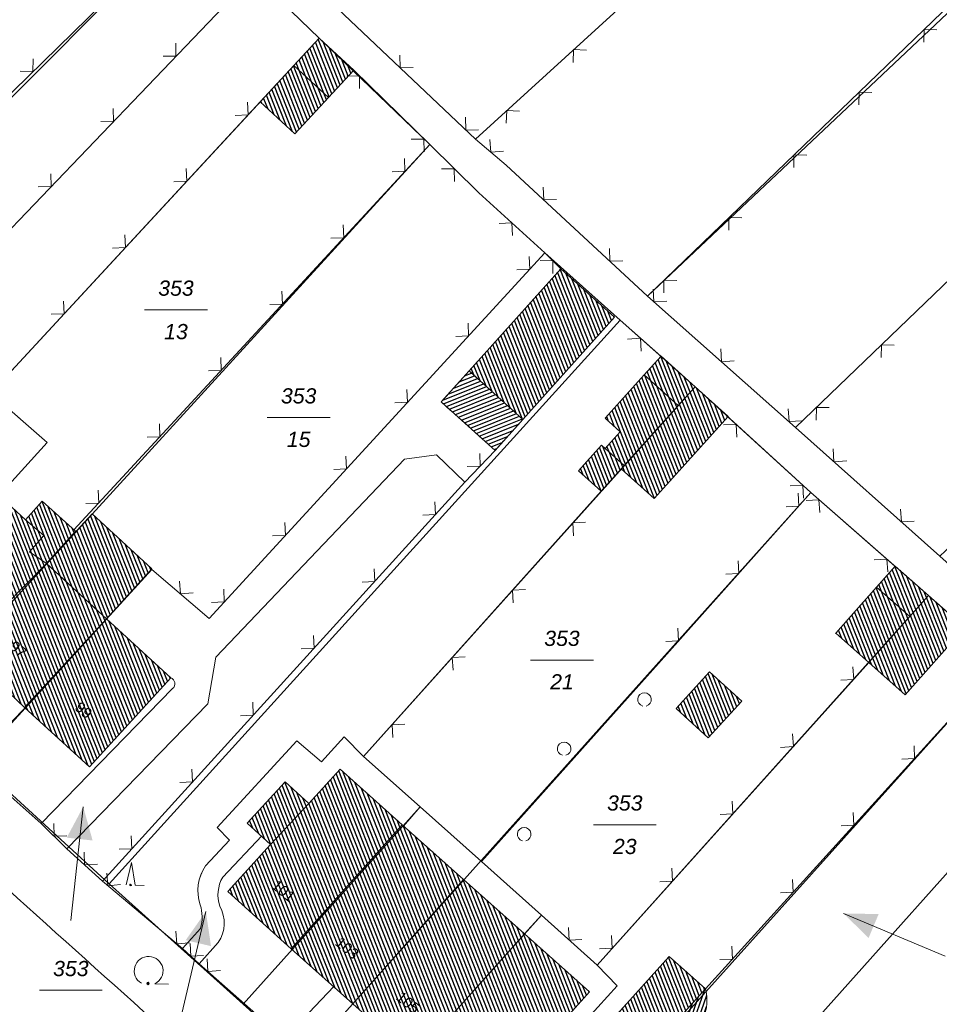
# Model space of a CAD drawing. Header units: metres. Extents: x 345144 to 348639, y 5629211 to 5635235.
# Tile 836 of 1056: x 347583 to 347634, y 5630612 to 5630667. Entities that reach past the tile are written whole.
import ezdxf
from ezdxf.enums import TextEntityAlignment as Align

# ---------------------------------------------------------------- set-up
doc = ezdxf.new("R2010")
doc.units = ezdxf.units.M
doc.header["$MEASUREMENT"] = 0
doc.linetypes.add('4_4', pattern=[1.4, 0.7, -0.7])
for name, color, linetype in [('011 Gebäude', 7, 'Continuous'), ('028 Geländeform', 7, 'Continuous'), ('081-083 Topographie', 7, 'Continuous'), ('AX Flurstück', 7, 'Continuous'), ('AX Gebäude', 7, 'Continuous'), ('Definitionslinie', 7, 'Continuous'), ('MG Präsentationsobjekt - Linie', 7, 'Continuous'), ('Präsentationsobjekt -Text (punktförmig)', 7, 'Continuous')]:
    doc.layers.add(name, color=color, linetype=linetype)
doc.styles.add('ARIAL', font='arial.ttf', dxfattribs={"height": 1})
doc.styles.add('ARIALIT', font='ariali.ttf', dxfattribs={"height": 1})
pattern_1 = [(111.5294117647, (0, 0), (-0.186045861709, -0.07339575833), [])]

# ---------------------------------------------------------------- blocks, each defined once
blk = doc.blocks.new('alk_7200_nrwx2')
at = {"true_color": 0x2e2e2e}
h = blk.add_hatch(color=250, dxfattribs=at)
edge = h.paths.add_edge_path(flags=0)
edge.add_arc((-0.020544, -0.388118), 0.055525, 180, 360, ccw=False)
edge.add_arc((-0.020544, -0.388118), 0.055525, 0, 180, ccw=False)
at = {"color": 250, "lineweight": 5, "true_color": 0x2e2e2e, "flags": 128}
blk.add_lwpolyline([(-0.298168, -0.388118), (-0.020544, 1), (0.257079, -0.388118), (0.812326, -0.388118)], dxfattribs=at)
blk.add_lwpolyline([(-0.298168, -0.388118), (-0.020544, 1), (0.257079, -0.388118), (0.812326, -0.388118)], dxfattribs=at)
at = {"color": 250, "lineweight": 5, "true_color": 0x2e2e2e}
for start, end in [(0, 180), (180, 0)]:
    blk.add_arc((-0.020544, -0.388118), 0.055525, start, end, dxfattribs=at)
blk = doc.blocks.new('alk_7100_nrwx2')
at = {"true_color": 0x2e2e2e}
h = blk.add_hatch(color=250, dxfattribs=at)
edge = h.paths.add_edge_path(flags=0)
edge.add_arc((0.024073, -0.597267), 0.057254, 180, 360, ccw=False)
edge.add_arc((0.024073, -0.597267), 0.057255, 0, 180, ccw=False)
at = {"color": 250, "lineweight": 5, "true_color": 0x2e2e2e, "flags": 128}
blk.add_lwpolyline([(0.349382, -0.597267), (1, -0.597267)], dxfattribs=at)
at = {"color": 250, "lineweight": 5, "true_color": 0x2e2e2e}
for centre, radius, start, end in [((0.024073, 0.012362), 0.690995, -61.9148169, -118.0851831), ((0.024073, -0.597267), 0.057255, 0, 180), ((0.024073, -0.597267), 0.057254, 180, 0)]:
    blk.add_arc(centre, radius, start, end, dxfattribs=at)

msp = doc.modelspace()

# ---------------------------------------------------------------- hatches: boundary and pattern name
at = {"layer": '011 Gebäude', "true_color": 0x8f8f8f}
h = msp.add_hatch(dxfattribs=at)
h.set_pattern_fill('_USER', color=252, scale=0.2, angle=201.8823529, style=0, pattern_type=0)
h.set_pattern_definition([(201.882352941, (0, 0), (0.074540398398, -0.185590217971), [])])
h.paths.add_polyline_path([(347608.927, 5630642.973), (347605.941, 5630645.652), (347605.941, 5630645.652), (347607.481, 5630647.368), (347607.481, 5630647.368), (347610.466, 5630644.688), (347610.466, 5630644.688)], flags=0)
at = {"layer": '028 Geländeform', "true_color": 0xb27500}
h = msp.add_hatch(dxfattribs=at)
h.set_pattern_fill('_USER', color=44, scale=0.2, angle=250.9552152, style=0, pattern_type=0)
h.set_pattern_definition([(250.9552151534, (0, 0), (0.1890527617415, -0.065261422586), [])])
edge = h.paths.add_edge_path(flags=0)
edge.add_arc((347618.413, 5630612.517), 2.247458, -37.5126118, 16.4916871, ccw=False)
edge.add_line((347620.195, 5630611.149), (347619.8075, 5630610.721125))
edge.add_line((347619.8075, 5630610.721125), (347619.419953, 5630610.293281))
edge.add_line((347619.419953, 5630610.293281), (347619.032406, 5630609.865438))
edge.add_line((347619.032406, 5630609.865438), (347618.644813, 5630609.437625))
edge.add_line((347618.644813, 5630609.437625), (347618.257219, 5630609.009813))
edge.add_line((347618.257219, 5630609.009813), (347617.869578, 5630608.582031))
edge.add_line((347617.869578, 5630608.582031), (347617.481938, 5630608.15425))
edge.add_line((347617.481938, 5630608.15425), (347617.09425, 5630607.7265))
edge.add_line((347617.09425, 5630607.7265), (347616.706563, 5630607.29875))
edge.add_line((347616.706563, 5630607.29875), (347616.318828, 5630606.871031))
edge.add_line((347616.318828, 5630606.871031), (347615.931094, 5630606.443313))
edge.add_line((347615.931094, 5630606.443313), (347615.543313, 5630606.015625))
edge.add_line((347615.543313, 5630606.015625), (347615.155531, 5630605.587938))
edge.add_line((347615.155531, 5630605.587938), (347614.767703, 5630605.160281))
edge.add_line((347614.767703, 5630605.160281), (347614.379875, 5630604.732625))
edge.add_line((347614.379875, 5630604.732625), (347613.992, 5630604.305))
edge.add_line((347613.992, 5630604.305), (347613.992, 5630604.305))
edge.add_line((347613.992, 5630604.305), (347613.787375, 5630604.09925))
edge.add_line((347613.787375, 5630604.09925), (347613.582703, 5630603.893578))
edge.add_line((347613.582703, 5630603.893578), (347613.378031, 5630603.687906))
edge.add_line((347613.378031, 5630603.687906), (347613.173313, 5630603.482313))
edge.add_line((347613.173313, 5630603.482313), (347612.968594, 5630603.276719))
edge.add_line((347612.968594, 5630603.276719), (347612.763828, 5630603.071203))
edge.add_line((347612.763828, 5630603.071203), (347612.559063, 5630602.865688))
edge.add_line((347612.559063, 5630602.865688), (347612.35425, 5630602.66025))
edge.add_line((347612.35425, 5630602.66025), (347612.149438, 5630602.454813))
edge.add_line((347612.149438, 5630602.454813), (347611.944578, 5630602.249453))
edge.add_line((347611.944578, 5630602.249453), (347611.739719, 5630602.044094))
edge.add_line((347611.739719, 5630602.044094), (347611.534813, 5630601.838813))
edge.add_line((347611.534813, 5630601.838813), (347611.329906, 5630601.633531))
edge.add_line((347611.329906, 5630601.633531), (347611.124953, 5630601.428328))
edge.add_line((347611.124953, 5630601.428328), (347610.92, 5630601.223125))
edge.add_line((347610.92, 5630601.223125), (347610.715, 5630601.018))
edge.add_line((347610.715, 5630601.018), (347610.715, 5630601.018))
edge.add_line((347610.715, 5630601.018), (347613.939, 5630598.094))
edge.add_line((347613.939, 5630598.094), (347613.939, 5630598.094))
edge.add_line((347613.939, 5630598.094), (347614.181, 5630597.862))
edge.add_line((347614.181, 5630597.862), (347614.181, 5630597.862))
edge.add_line((347614.181, 5630597.862), (347613.357, 5630597.176))
edge.add_line((347613.357, 5630597.176), (347613.357, 5630597.176))
edge.add_line((347613.357, 5630597.176), (347609.08, 5630600.995))
edge.add_line((347609.08, 5630600.995), (347609.08, 5630600.995))
edge.add_line((347609.08, 5630600.995), (347614.486, 5630606.408))
edge.add_line((347614.486, 5630606.408), (347614.486, 5630606.408))
edge.add_line((347614.486, 5630606.408), (347620.568, 5630613.155))
at = {"layer": 'AX Gebäude', "true_color": 0x4f4f4f}
h = msp.add_hatch(dxfattribs=at)
h.set_pattern_fill('_USER', color=251, scale=0.2, angle=111.5294118, style=0, pattern_type=0)
h.set_pattern_definition(pattern_1)
h.paths.add_polyline_path([(347597.783, 5630664.289), (347599.177, 5630665.794), (347601.096, 5630664.017), (347599.702, 5630662.512)], flags=0)
h = msp.add_hatch(dxfattribs=at)
h.set_pattern_fill('_USER', color=251, scale=0.2, angle=111.5294118, style=0, pattern_type=0)
h.set_pattern_definition(pattern_1)
h.paths.add_polyline_path([(347597.783, 5630664.289), (347599.702, 5630662.512), (347597.83, 5630660.491), (347595.912, 5630662.267)], flags=0)
h = msp.add_hatch(dxfattribs=at)
h.set_pattern_fill('_USER', color=251, scale=0.2, angle=111.5294118, style=0, pattern_type=0)
h.set_pattern_definition(pattern_1)
h.paths.add_polyline_path([(347607.48, 5630647.368), (347612.557, 5630653.026), (347615.543, 5630650.346), (347610.466, 5630644.688)], flags=0)
h = msp.add_hatch(dxfattribs=at)
h.set_pattern_fill('_USER', color=251, scale=0.2, angle=111.5294118, style=0, pattern_type=0)
h.set_pattern_definition(pattern_1)
h.paths.add_polyline_path([(347617.184, 5630647.152), (347618.115, 5630648.188), (347619.998, 5630646.496), (347619.066, 5630645.46)], flags=0)
h = msp.add_hatch(dxfattribs=at)
h.set_pattern_fill('_USER', color=251, scale=0.2, angle=111.5294118, style=0, pattern_type=0)
h.set_pattern_definition(pattern_1)
h.paths.add_polyline_path([(347617.184, 5630647.152), (347619.066, 5630645.46), (347616.074, 5630642.131), (347615.019, 5630643.079), (347615.849, 5630644.002), (347615.022, 5630644.746)], flags=0)
h = msp.add_hatch(dxfattribs=at)
h.set_pattern_fill('_USER', color=251, scale=0.2, angle=111.5294118, style=0, pattern_type=0)
h.set_pattern_definition(pattern_1)
h.paths.add_polyline_path([(347619.066, 5630645.46), (347619.998, 5630646.496), (347621.83, 5630644.848), (347617.738, 5630640.3), (347615.908, 5630641.946), (347616.074, 5630642.131)], flags=0)
h = msp.add_hatch(dxfattribs=at)
h.set_pattern_fill('_USER', color=251, scale=0.2, angle=111.5294118, style=0, pattern_type=0)
h.set_pattern_definition(pattern_1)
h.paths.add_polyline_path([(347615.019, 5630643.079), (347616.074, 5630642.131), (347615.908, 5630641.946), (347614.8, 5630640.713), (347613.541, 5630641.844), (347614.815, 5630643.263)], flags=0)
h = msp.add_hatch(dxfattribs=at)
h.set_pattern_fill('_USER', color=251, scale=0.2, angle=111.5294118, style=0, pattern_type=0)
h.set_pattern_definition(pattern_1)
h.paths.add_polyline_path([(347584.084, 5630636.707), (347579.423, 5630632.003), (347576.116, 5630634.999), (347575.967, 5630635.135), (347581.149, 5630640.749), (347582.924, 5630639.134), (347583.93, 5630638.264), (347583.148, 5630637.36)], flags=0)
h = msp.add_hatch(dxfattribs=at)
h.set_pattern_fill('_USER', color=251, scale=0.2, angle=111.5294118, style=0, pattern_type=0)
h.set_pattern_definition(pattern_1)
h.paths.add_polyline_path([(347582.924, 5630639.134), (347583.834, 5630640.154), (347585.685, 5630638.503), (347584.084, 5630636.707), (347583.148, 5630637.36), (347583.93, 5630638.264)], flags=0)
h = msp.add_hatch(dxfattribs=at)
h.set_pattern_fill('_USER', color=251, scale=0.2, angle=111.5294118, style=0, pattern_type=0)
h.set_pattern_definition(pattern_1)
h.paths.add_polyline_path([(347586.609, 5630639.45), (347589.919, 5630636.422), (347587.405, 5630633.649), (347584.084, 5630636.707)], flags=0)
h = msp.add_hatch(dxfattribs=at)
h.set_pattern_fill('_USER', color=251, scale=0.2, angle=111.5294118, style=0, pattern_type=0)
h.set_pattern_definition(pattern_1)
h.paths.add_polyline_path([(347579.423, 5630632.003), (347584.084, 5630636.707), (347587.405, 5630633.649), (347582.863, 5630628.731)], flags=0)
h = msp.add_hatch(dxfattribs=at)
h.set_pattern_fill('_USER', color=251, scale=0.2, angle=111.5294118, style=0, pattern_type=0)
h.set_pattern_definition(pattern_1)
h.paths.add_polyline_path([(347630.048, 5630635.401), (347631.082, 5630636.569), (347632.917, 5630634.944), (347631.882, 5630633.776)], flags=0)
h = msp.add_hatch(dxfattribs=at)
h.set_pattern_fill('_USER', color=251, scale=0.2, angle=111.5294118, style=0, pattern_type=0)
h.set_pattern_definition(pattern_1)
h.paths.add_polyline_path([(347629.62, 5630631.223), (347627.786, 5630632.849), (347630.048, 5630635.401), (347631.882, 5630633.776)], flags=0)
h = msp.add_hatch(dxfattribs=at)
h.set_pattern_fill('_USER', color=251, scale=0.2, angle=111.5294118, style=0, pattern_type=0)
h.set_pattern_definition(pattern_1)
h.paths.add_polyline_path([(347631.882, 5630633.776), (347632.917, 5630634.944), (347634.934, 5630633.156), (347631.638, 5630629.436), (347629.62, 5630631.223)], flags=0)
h = msp.add_hatch(dxfattribs=at)
h.set_pattern_fill('_USER', color=251, scale=0.2, angle=111.5294118, style=0, pattern_type=0)
h.set_pattern_definition(pattern_1)
h.paths.add_polyline_path([(347582.863, 5630628.731), (347587.405, 5630633.649), (347590.964, 5630630.384), (347586.471, 5630625.443)], flags=0)
h = msp.add_hatch(dxfattribs=at)
h.set_pattern_fill('_USER', color=251, scale=0.2, angle=111.5294118, style=0, pattern_type=0)
h.set_pattern_definition(pattern_1)
h.paths.add_polyline_path([(347620.802, 5630630.713), (347622.581, 5630629.085), (347620.724, 5630627.056), (347618.945, 5630628.684)], flags=0)
h = msp.add_hatch(dxfattribs=at)
h.set_pattern_fill('_USER', color=251, scale=0.2, angle=111.5294118, style=0, pattern_type=0)
h.set_pattern_definition(pattern_1)
h.paths.add_polyline_path([(347598.607, 5630623.419), (347600.345, 5630625.326), (347603.773, 5630622.248), (347597.637, 5630615.376), (347594.116, 5630618.548), (347596.491, 5630621.142)], flags=0)
h = msp.add_hatch(dxfattribs=at)
h.set_pattern_fill('_USER', color=251, scale=0.2, angle=111.5294118, style=0, pattern_type=0)
h.set_pattern_definition(pattern_1)
h.paths.add_polyline_path([(347598.607, 5630623.419), (347596.491, 5630621.142), (347595.194, 5630622.339), (347597.308, 5630624.624)], flags=0)
h = msp.add_hatch(dxfattribs=at)
h.set_pattern_fill('_USER', color=251, scale=0.2, angle=111.5294118, style=0, pattern_type=0)
h.set_pattern_definition(pattern_1)
h.paths.add_polyline_path([(347607.181, 5630619.209), (347601.046, 5630612.328), (347597.637, 5630615.376), (347603.773, 5630622.248)], flags=0)
h = msp.add_hatch(dxfattribs=at)
h.set_pattern_fill('_USER', color=251, scale=0.2, angle=111.5294118, style=0, pattern_type=0)
h.set_pattern_definition(pattern_1)
h.paths.add_polyline_path([(347610.56, 5630616.208), (347604.403, 5630609.323), (347601.046, 5630612.328), (347607.181, 5630619.209)], flags=0)
h = msp.add_hatch(dxfattribs=at)
h.set_pattern_fill('_USER', color=251, scale=0.2, angle=111.5294118, style=0, pattern_type=0)
h.set_pattern_definition(pattern_1)
h.paths.add_polyline_path([(347604.403, 5630609.323), (347610.56, 5630616.208), (347614.154, 5630613.001), (347607.981, 5630606.117)], flags=0)
h = msp.add_hatch(dxfattribs=at)
h.set_pattern_fill('_USER', color=251, scale=0.2, angle=111.5294118, style=0, pattern_type=0)
h.set_pattern_definition(pattern_1)
h.paths.add_polyline_path([(347612.486, 5630608.211), (347618.568, 5630614.959), (347620.568, 5630613.156), (347614.486, 5630606.409)], flags=0)
at = {"layer": 'MG Präsentationsobjekt - Linie', "true_color": 0x5e5e5e}
for points in [[(347586.636889, 5630621.372629), (347585.205353, 5630621.528532), (347586.116, 5630623.24)], [(347593.193824, 5630615.522378), (347591.792754, 5630615.854947), (347592.909, 5630617.44)], [(347630.163362, 5630617.29903), (347629.605214, 5630615.9716), (347628.225, 5630617.333)]]:
    msp.add_hatch(color=251, dxfattribs=at).paths.add_polyline_path(points, flags=0)

# ---------------------------------------------------------------- linework, layer by layer
at = {"layer": '011 Gebäude', "color": 251, "linetype": 'Continuous', "lineweight": 13, "true_color": 0x4f4f4f, "flags": 128}
msp.add_lwpolyline([(347608.927, 5630642.973), (347605.941, 5630645.652), (347605.941, 5630645.652), (347607.481, 5630647.368), (347607.481, 5630647.368), (347610.466, 5630644.688), (347610.466, 5630644.688), (347608.927, 5630642.973)], dxfattribs=at)
at = {"layer": '081-083 Topographie', "color": 7, "linetype": 'Continuous', "lineweight": 5, "flags": 128}
for points in [[(347607.832, 5630660.2), (347633.5, 5630683.583), (347633.5, 5630683.583), (347652.669, 5630701.057)], [(347625.565, 5630644.243), (347649.499, 5630667.248), (347649.499, 5630667.248), (347660.842, 5630678.152)], [(347617.362, 5630651.518), (347644.39, 5630677.559), (347644.39, 5630677.559), (347644.608, 5630677.3)], [(347591.737, 5630675.476), (347599.515, 5630668.095), (347599.515, 5630668.095), (347607.832, 5630660.2)], [(347578.075, 5630658.814), (347592.168, 5630672.583)], [(347565.834, 5630638.279), (347566.193, 5630638.654), (347566.193, 5630638.654), (347595.556, 5630669.293)], [(347595.556, 5630669.293), (347599.177, 5630665.793)], [(347601.096, 5630664.016), (347605.302, 5630659.901)], [(347580.987, 5630646.139), (347595.912, 5630662.267)], [(347585.605, 5630638.575), (347605.302, 5630659.901)], [(347605.302, 5630659.901), (347608.022, 5630657.226), (347608.022, 5630657.226), (347611.683, 5630653.913)], [(347607.832, 5630660.2), (347609.536, 5630658.755), (347609.536, 5630658.755), (347617.362, 5630651.518)], [(347589.917, 5630636.38), (347593.085, 5630633.668), (347593.085, 5630633.668), (347611.683, 5630653.913)], [(347611.683, 5630653.913), (347612.557, 5630653.026)], [(347617.362, 5630651.518), (347625.565, 5630644.243)], [(347615.844, 5630650.177), (347618.097, 5630648.18)], [(347621.835, 5630644.814), (347626.404, 5630640.632)], [(347625.565, 5630644.243), (347633.545, 5630637.119)], [(347587.177, 5630619.125), (347607.254, 5630641.208), (347607.254, 5630641.208), (347608.927, 5630642.973)], [(347585.215, 5630620.918), (347593.016, 5630628.937), (347593.016, 5630628.937), (347593.462, 5630631.529), (347593.462, 5630631.529), (347603.908, 5630642.485), (347603.908, 5630642.485), (347605.678, 5630642.734), (347605.678, 5630642.734), (347607.254, 5630641.208)], [(347601.645, 5630626.027), (347614.805, 5630640.708)], [(347618.428, 5630631.687), (347626.404, 5630640.632)], [(347626.404, 5630640.632), (347631.068, 5630636.559)], [(347608.18, 5630620.213), (347618.428, 5630631.687)], [(347611.485, 5630617.241), (347614.574, 5630614.474), (347614.574, 5630614.474), (347629.622, 5630631.223)], [(347620.568, 5630613.155), (347637.021, 5630631.274)], [(347591.069, 5630629.782), (347583.782, 5630622.306)], [(347579.948, 5630625.717), (347582.91, 5630628.716)], [(347604.783, 5630623.237), (347601.645, 5630626.027), (347601.645, 5630626.027), (347600.573, 5630627.108), (347600.573, 5630627.108), (347599.317, 5630625.725), (347599.317, 5630625.725), (347597.953, 5630626.891), (347597.953, 5630626.891), (347593.531, 5630622.097), (347593.531, 5630622.097), (347594.216, 5630621.394), (347594.216, 5630621.394), (347592.882, 5630619.965)], [(347579.948, 5630625.717), (347583.782, 5630622.306), (347583.782, 5630622.306), (347585.215, 5630620.918), (347585.215, 5630620.918), (347587.177, 5630619.125)], [(347603.861, 5630622.168), (347604.783, 5630623.237)], [(347604.783, 5630623.237), (347608.18, 5630620.213), (347608.18, 5630620.213), (347611.485, 5630617.241), (347611.485, 5630617.241), (347610.56, 5630616.202)], [(347593.84, 5630619.339), (347596.006, 5630621.63)], [(347587.177, 5630619.125), (347591.611, 5630615.389), (347591.611, 5630615.389), (347592.541, 5630614.543), (347592.541, 5630614.543), (347597.244, 5630610.393), (347597.244, 5630610.393), (347599.194, 5630608.677), (347599.194, 5630608.677), (347604.073, 5630604.191), (347604.073, 5630604.191), (347606.095, 5630602.469), (347606.095, 5630602.469), (347608.49, 5630600.383)], [(347592.611, 5630616.507), (347591.611, 5630615.389)], [(347592.541, 5630614.543), (347593.595, 5630615.723)], [(347606.095, 5630602.469), (347611.394, 5630608.108), (347611.394, 5630608.108), (347611.833, 5630608.187), (347611.833, 5630608.187), (347614.524, 5630611.107), (347614.524, 5630611.107), (347614.087, 5630611.548), (347614.087, 5630611.548), (347615.678, 5630613.324), (347615.678, 5630613.324), (347614.574, 5630614.474)], [(347597.244, 5630610.393), (347599.985, 5630613.284)]]:
    msp.add_lwpolyline(points, dxfattribs=at)
at = {"layer": '081-083 Topographie', "color": 7, "linetype": 'Continuous', "lineweight": 5}
for centre, radius, start, end in [((348942.902, 5632125.441), 2030.411467, -132.805753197, -131.497319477), ((347590.832, 5630630.05), 0.358208, -48.5127588, 68.3768039), ((348767.6, 5631930.88), 1774.650766, -132.80756746, -131.35321025), ((347594.942, 5630618.598), 2.472304, 146.432057, -161.4478521), ((347595.519, 5630618.362), 1.942916, 149.8051324, -161.3598914), ((347590.429, 5630617.136), 2.270649, -16.0805599, 17.2938131), ((347592.017, 5630616.799), 1.909937, -34.2891302, 29.5587963)]:
    msp.add_arc(centre, radius, start, end, dxfattribs=at)
at = {"layer": 'AX Flurstück', "color": 8, "linetype": 'Continuous', "lineweight": 13, "true_color": 0x808080, "flags": 128}
for points in [[(347599.515, 5630668.095), (347654.831, 5630717.944), (347659.869, 5630712.761), (347662.498, 5630710.015), (347633.497, 5630683.586), (347607.834, 5630660.199), (347599.515, 5630668.095)], [(347607.834, 5630660.199), (347633.497, 5630683.586), (347662.498, 5630710.015), (347670.077, 5630702.097), (347642.087, 5630674.844), (347617.362, 5630651.518), (347609.536, 5630658.755), (347607.834, 5630660.199)], [(347642.087, 5630674.844), (347670.077, 5630702.097), (347677.554, 5630694.216), (347649.499, 5630667.249), (347625.565, 5630644.243), (347617.362, 5630651.518), (347642.087, 5630674.844)], [(347625.565, 5630644.243), (347649.499, 5630667.249), (347677.554, 5630694.216), (347685.2, 5630686.156), (347657.081, 5630659.268), (347633.545, 5630637.12), (347625.565, 5630644.243)], [(347555.854, 5630648.941), (347585.756, 5630678.787), (347592.168, 5630672.583), (347573.919, 5630654.253), (347570.749, 5630657.432), (347559.017, 5630645.741), (347555.854, 5630648.941)], [(347573.919, 5630654.253), (347592.168, 5630672.583), (347595.557, 5630669.293), (347566.194, 5630638.655), (347559.017, 5630645.741), (347570.749, 5630657.432), (347573.919, 5630654.253)], [(347584.129, 5630643.41), (347581.448, 5630640.477), (347581.043, 5630640.853), (347575.89, 5630635.209), (347576.295, 5630634.832), (347573.53, 5630631.802), (347566.194, 5630638.655), (347595.557, 5630669.293), (347599.177, 5630665.794), (347580.987, 5630646.139), (347584.129, 5630643.41)], [(347684.343, 5630588.896), (347679.148, 5630593.52), (347672.246, 5630599.764), (347665.778, 5630605.58), (347660.806, 5630610.055), (347659.319, 5630611.406), (347654.054, 5630616.043), (347647.643, 5630621.777), (347641.125, 5630627.596), (347637.021, 5630631.275), (347632.917, 5630634.944), (347626.404, 5630640.632), (347619.998, 5630646.496), (347615.844, 5630650.177), (347611.683, 5630653.913), (347608.022, 5630657.226), (347605.302, 5630659.901), (347599.177, 5630665.794), (347595.557, 5630669.293)], [(347599.515, 5630668.095), (347607.834, 5630660.199), (347609.536, 5630658.755), (347617.362, 5630651.518), (347625.565, 5630644.243), (347633.545, 5630637.12), (347638.698, 5630632.521), (347641.938, 5630629.709), (347650.779, 5630621.648), (347659.387, 5630614.089), (347661.142, 5630612.549), (347668.72, 5630605.896), (347676.622, 5630598.576), (347684.675, 5630591.479)], [(347538.601, 5630666.883), (347545.544, 5630659.457), (347552.692, 5630652.142), (347555.854, 5630648.941), (347559.017, 5630645.741), (347566.194, 5630638.655), (347573.53, 5630631.802), (347576.849, 5630628.765), (347580.168, 5630625.719), (347587.559, 5630618.964), (347594.973, 5630612.309), (347598.324, 5630609.311), (347601.674, 5630606.293), (347608.881, 5630599.946), (347616.069, 5630593.37), (347619.46, 5630590.38), (347622.811, 5630587.402)], [(347605.302, 5630659.901), (347576.849, 5630628.765), (347573.53, 5630631.802), (347576.295, 5630634.832), (347575.89, 5630635.209), (347581.043, 5630640.853), (347581.448, 5630640.477), (347584.129, 5630643.41), (347580.987, 5630646.139), (347599.177, 5630665.794), (347605.302, 5630659.901)], [(347576.849, 5630628.765), (347605.302, 5630659.901), (347608.022, 5630657.226), (347611.683, 5630653.913), (347593.085, 5630633.669), (347589.917, 5630636.38), (347580.168, 5630625.719), (347576.849, 5630628.765)], [(347593.085, 5630633.669), (347611.683, 5630653.913), (347615.844, 5630650.177), (347587.559, 5630618.964), (347580.168, 5630625.719), (347589.917, 5630636.38), (347593.085, 5630633.669)], [(347604.784, 5630623.238), (347594.973, 5630612.309), (347587.559, 5630618.964), (347615.844, 5630650.177), (347619.998, 5630646.496), (347601.645, 5630626.027), (347604.784, 5630623.238)], [(347626.404, 5630640.632), (347598.324, 5630609.311), (347594.973, 5630612.309), (347604.784, 5630623.238), (347601.645, 5630626.027), (347619.998, 5630646.496), (347626.404, 5630640.632)], [(347632.917, 5630634.944), (347614.574, 5630614.475), (347611.485, 5630617.242), (347601.674, 5630606.293), (347598.324, 5630609.311), (347626.404, 5630640.632), (347632.917, 5630634.944)], [(347637.021, 5630631.275), (347608.881, 5630599.946), (347601.674, 5630606.293), (347611.485, 5630617.242), (347614.574, 5630614.475), (347632.917, 5630634.944), (347637.021, 5630631.275)], [(347608.881, 5630599.946), (347637.021, 5630631.275), (347641.125, 5630627.596), (347623.048, 5630607.356), (347618.346, 5630608.977), (347612.384, 5630602.288), (347608.881, 5630599.946)], [(347647.643, 5630621.777), (347619.46, 5630590.38), (347616.069, 5630593.37), (347625.921, 5630604.357), (347622.81, 5630607.095), (347623.048, 5630607.356), (347641.125, 5630627.596), (347647.643, 5630621.777)]]:
    msp.add_lwpolyline(points, dxfattribs=at)
at = {"layer": 'AX Gebäude', "color": 7, "linetype": 'Continuous', "lineweight": 5, "flags": 128}
for points in [[(347597.783, 5630664.289), (347599.177, 5630665.794), (347601.096, 5630664.017), (347599.702, 5630662.512), (347597.783, 5630664.289)], [(347597.783, 5630664.289), (347599.702, 5630662.512), (347597.83, 5630660.491), (347595.912, 5630662.267), (347597.783, 5630664.289)], [(347607.48, 5630647.368), (347612.557, 5630653.026), (347615.543, 5630650.346), (347610.466, 5630644.688), (347607.48, 5630647.368)], [(347617.184, 5630647.152), (347618.115, 5630648.188), (347619.998, 5630646.496), (347619.066, 5630645.46), (347617.184, 5630647.152)], [(347617.184, 5630647.152), (347619.066, 5630645.46), (347616.074, 5630642.131), (347615.019, 5630643.079), (347615.849, 5630644.002), (347615.022, 5630644.746), (347617.184, 5630647.152)], [(347619.066, 5630645.46), (347619.998, 5630646.496), (347621.83, 5630644.848), (347617.738, 5630640.3), (347615.908, 5630641.946), (347616.074, 5630642.131), (347619.066, 5630645.46)], [(347615.019, 5630643.079), (347616.074, 5630642.131), (347615.908, 5630641.946), (347614.8, 5630640.713), (347613.541, 5630641.844), (347614.815, 5630643.263), (347615.019, 5630643.079)], [(347584.084, 5630636.707), (347579.423, 5630632.003), (347576.116, 5630634.999), (347575.967, 5630635.135), (347581.149, 5630640.749), (347582.924, 5630639.134), (347583.93, 5630638.264), (347583.148, 5630637.36), (347584.084, 5630636.707)], [(347582.924, 5630639.134), (347583.834, 5630640.154), (347585.685, 5630638.503), (347584.084, 5630636.707), (347583.148, 5630637.36), (347583.93, 5630638.264), (347582.924, 5630639.134)], [(347586.609, 5630639.45), (347589.919, 5630636.422), (347587.405, 5630633.649), (347584.084, 5630636.707), (347586.609, 5630639.45)], [(347579.423, 5630632.003), (347584.084, 5630636.707), (347587.405, 5630633.649), (347582.863, 5630628.731), (347579.423, 5630632.003)], [(347630.048, 5630635.401), (347631.082, 5630636.569), (347632.917, 5630634.944), (347631.882, 5630633.776), (347630.048, 5630635.401)], [(347629.62, 5630631.223), (347627.786, 5630632.849), (347630.048, 5630635.401), (347631.882, 5630633.776), (347629.62, 5630631.223)], [(347631.882, 5630633.776), (347632.917, 5630634.944), (347634.934, 5630633.156), (347631.638, 5630629.436), (347629.62, 5630631.223), (347631.882, 5630633.776)], [(347582.863, 5630628.731), (347587.405, 5630633.649), (347590.964, 5630630.384), (347586.471, 5630625.443), (347582.863, 5630628.731)], [(347620.802, 5630630.713), (347622.581, 5630629.085), (347620.724, 5630627.056), (347618.945, 5630628.684), (347620.802, 5630630.713)], [(347598.607, 5630623.419), (347600.345, 5630625.326), (347603.773, 5630622.248), (347597.637, 5630615.376), (347594.116, 5630618.548), (347596.491, 5630621.142), (347598.607, 5630623.419)], [(347598.607, 5630623.419), (347596.491, 5630621.142), (347595.194, 5630622.339), (347597.308, 5630624.624), (347598.607, 5630623.419)], [(347607.181, 5630619.209), (347601.046, 5630612.328), (347597.637, 5630615.376), (347603.773, 5630622.248), (347607.181, 5630619.209)], [(347610.56, 5630616.208), (347604.403, 5630609.323), (347601.046, 5630612.328), (347607.181, 5630619.209), (347610.56, 5630616.208)], [(347604.403, 5630609.323), (347610.56, 5630616.208), (347614.154, 5630613.001), (347607.981, 5630606.117), (347604.403, 5630609.323)], [(347612.486, 5630608.211), (347618.568, 5630614.959), (347620.568, 5630613.156), (347614.486, 5630606.409), (347612.486, 5630608.211)]]:
    msp.add_lwpolyline(points, dxfattribs=at)
at = {"layer": 'Definitionslinie', "color": 7, "linetype": 'Continuous', "lineweight": 5, "flags": 128}
for points in [[(347607.832, 5630660.2), (347633.5, 5630683.583)], [(347617.362, 5630651.518), (347644.39, 5630677.559)], [(347578.075, 5630658.814), (347592.168, 5630672.583)], [(347566.193, 5630638.654), (347595.556, 5630669.293)], [(347595.556, 5630669.293), (347599.177, 5630665.793)], [(347599.515, 5630668.095), (347607.832, 5630660.2)], [(347625.565, 5630644.243), (347649.499, 5630667.248)], [(347633.383, 5630666.26), (347632.676, 5630666.273), (347632.663, 5630665.566)], [(347633.383, 5630666.26), (347632.676, 5630666.273), (347632.663, 5630665.566)], [(347590.546, 5630664.788), (347591.253, 5630664.803), (347591.238, 5630665.51)], [(347590.546, 5630664.788), (347591.253, 5630664.803), (347591.238, 5630665.51)], [(347613.98, 5630665.124), (347613.274, 5630665.157), (347613.241, 5630664.451)], [(347613.98, 5630665.124), (347613.274, 5630665.157), (347613.241, 5630664.451)], [(347582.626, 5630663.96), (347583.333, 5630663.951), (347583.342, 5630664.658)], [(347582.626, 5630663.96), (347583.333, 5630663.951), (347583.342, 5630664.658)], [(347603.655, 5630664.854), (347603.674, 5630664.148), (347604.38, 5630664.166)], [(347603.655, 5630664.854), (347603.674, 5630664.148), (347604.38, 5630664.166)], [(347601.42, 5630663), (347601.412, 5630663.707), (347600.705, 5630663.699)], [(347601.42, 5630663), (347601.412, 5630663.707), (347600.705, 5630663.699)], [(347601.096, 5630664.016), (347605.302, 5630659.901)], [(347629.783, 5630662.791), (347629.076, 5630662.804), (347629.063, 5630662.097)], [(347629.783, 5630662.791), (347629.076, 5630662.804), (347629.063, 5630662.097)], [(347580.987, 5630646.139), (347595.912, 5630662.267)], [(347587.087, 5630661.178), (347587.794, 5630661.193), (347587.779, 5630661.9)], [(347587.087, 5630661.178), (347587.794, 5630661.193), (347587.779, 5630661.9)], [(347594.535, 5630661.515), (347595.242, 5630661.542), (347595.214, 5630662.249)], [(347594.535, 5630661.515), (347595.242, 5630661.542), (347595.214, 5630662.249)], [(347607.281, 5630661.412), (347607.3, 5630660.705), (347608.007, 5630660.724)], [(347607.281, 5630661.412), (347607.3, 5630660.705), (347608.007, 5630660.724)], [(347610.284, 5630661.757), (347609.577, 5630661.79), (347609.544, 5630661.084)], [(347610.284, 5630661.757), (347609.577, 5630661.79), (347609.544, 5630661.084)], [(347585.605, 5630638.575), (347605.302, 5630659.901)], [(347604.994, 5630659.503), (347604.986, 5630660.21), (347604.279, 5630660.202)], [(347604.994, 5630659.503), (347604.986, 5630660.21), (347604.279, 5630660.202)], [(347605.302, 5630659.901), (347608.022, 5630657.226)], [(347607.832, 5630660.2), (347609.536, 5630658.755)], [(347608.626, 5630660.182), (347608.684, 5630659.478), (347609.389, 5630659.535)], [(347608.626, 5630660.182), (347608.684, 5630659.478), (347609.389, 5630659.535)], [(347626.182, 5630659.322), (347625.475, 5630659.335), (347625.462, 5630658.628)], [(347626.182, 5630659.322), (347625.475, 5630659.335), (347625.462, 5630658.628)], [(347603.228, 5630658.393), (347603.935, 5630658.421), (347603.907, 5630659.127)], [(347603.228, 5630658.393), (347603.935, 5630658.421), (347603.907, 5630659.127)], [(347609.536, 5630658.755), (347617.362, 5630651.518)], [(347583.627, 5630657.568), (347584.334, 5630657.583), (347584.319, 5630658.29)], [(347583.627, 5630657.568), (347584.334, 5630657.583), (347584.319, 5630658.29)], [(347591.139, 5630657.845), (347591.846, 5630657.873), (347591.818, 5630658.579)], [(347591.139, 5630657.845), (347591.846, 5630657.873), (347591.818, 5630658.579)], [(347606.668, 5630657.856), (347606.662, 5630658.564), (347605.955, 5630658.558)], [(347606.668, 5630657.856), (347606.662, 5630658.564), (347605.955, 5630658.558)], [(347611.586, 5630657.54), (347611.614, 5630656.834), (347612.32, 5630656.861)], [(347611.586, 5630657.54), (347611.614, 5630656.834), (347612.32, 5630656.861)], [(347608.022, 5630657.226), (347611.683, 5630653.913)], [(347622.581, 5630655.852), (347621.874, 5630655.866), (347621.861, 5630655.159)], [(347622.581, 5630655.852), (347621.874, 5630655.866), (347621.861, 5630655.159)], [(347599.836, 5630654.72), (347600.542, 5630654.748), (347600.514, 5630655.454)], [(347599.836, 5630654.72), (347600.542, 5630654.748), (347600.514, 5630655.454)], [(347609.888, 5630654.863), (347609.853, 5630655.57), (347609.146, 5630655.534)], [(347609.888, 5630654.863), (347609.853, 5630655.57), (347609.146, 5630655.534)], [(347587.743, 5630654.176), (347588.45, 5630654.203), (347588.422, 5630654.91)], [(347587.743, 5630654.176), (347588.45, 5630654.203), (347588.422, 5630654.91)], [(347593.085, 5630633.668), (347611.683, 5630653.913)], [(347610.134, 5630652.966), (347610.84, 5630652.996), (347610.811, 5630653.702)], [(347610.134, 5630652.966), (347610.84, 5630652.996), (347610.811, 5630653.702)], [(347611.683, 5630653.913), (347612.557, 5630653.026)], [(347615.257, 5630654.146), (347615.284, 5630653.439), (347615.991, 5630653.467)], [(347615.257, 5630654.146), (347615.284, 5630653.439), (347615.991, 5630653.467)], [(347612.115, 5630652.762), (347612.12, 5630653.47), (347611.413, 5630653.475)], [(347612.115, 5630652.762), (347612.12, 5630653.47), (347611.413, 5630653.475)], [(347618.981, 5630652.383), (347618.274, 5630652.396), (347618.261, 5630651.689)], [(347618.981, 5630652.383), (347618.274, 5630652.396), (347618.261, 5630651.689)], [(347596.443, 5630651.047), (347597.15, 5630651.075), (347597.122, 5630651.781)], [(347596.443, 5630651.047), (347597.15, 5630651.075), (347597.122, 5630651.781)], [(347617.362, 5630651.518), (347625.565, 5630644.243)], [(347617.68, 5630651.904), (347617.723, 5630651.198), (347618.429, 5630651.24)], [(347617.68, 5630651.904), (347617.723, 5630651.198), (347618.429, 5630651.24)], [(347584.347, 5630650.506), (347585.053, 5630650.533), (347585.026, 5630651.24)], [(347584.347, 5630650.506), (347585.053, 5630650.533), (347585.026, 5630651.24)], [(347606.751, 5630649.284), (347607.458, 5630649.314), (347607.428, 5630650.02)], [(347606.751, 5630649.284), (347607.458, 5630649.314), (347607.428, 5630650.02)], [(347615.844, 5630650.177), (347618.097, 5630648.18)], [(347617.013, 5630648.473), (347616.971, 5630649.179), (347616.265, 5630649.136)], [(347617.013, 5630648.473), (347616.971, 5630649.179), (347616.265, 5630649.136)], [(347631.029, 5630648.802), (347630.322, 5630648.816), (347630.308, 5630648.109)], [(347631.029, 5630648.802), (347630.322, 5630648.816), (347630.308, 5630648.109)], [(347621.421, 5630648.586), (347621.464, 5630647.881), (347622.169, 5630647.923)], [(347621.421, 5630648.586), (347621.464, 5630647.881), (347622.169, 5630647.923)], [(347593.051, 5630647.373), (347593.757, 5630647.401), (347593.729, 5630648.108)], [(347593.051, 5630647.373), (347593.757, 5630647.401), (347593.729, 5630648.108)], [(347603.369, 5630645.602), (347604.075, 5630645.632), (347604.045, 5630646.338)], [(347603.369, 5630645.602), (347604.075, 5630645.632), (347604.045, 5630646.338)], [(347625.162, 5630645.269), (347625.204, 5630644.563), (347625.91, 5630644.605)], [(347625.162, 5630645.269), (347625.204, 5630644.563), (347625.91, 5630644.605)], [(347627.425, 5630645.337), (347626.718, 5630645.351), (347626.704, 5630644.644)], [(347627.425, 5630645.337), (347626.718, 5630645.351), (347626.704, 5630644.644)], [(347589.658, 5630643.7), (347590.365, 5630643.728), (347590.337, 5630644.435)], [(347589.658, 5630643.7), (347590.365, 5630643.728), (347590.337, 5630644.435)], [(347621.835, 5630644.814), (347626.404, 5630640.632)], [(347622.307, 5630643.705), (347622.275, 5630644.411), (347621.569, 5630644.38)], [(347622.307, 5630643.705), (347622.275, 5630644.411), (347621.569, 5630644.38)], [(347625.565, 5630644.243), (347633.545, 5630637.119)], [(347607.254, 5630641.208), (347608.927, 5630642.973)], [(347607.384, 5630642.072), (347608.091, 5630642.091), (347608.072, 5630642.797)], [(347607.384, 5630642.072), (347608.091, 5630642.091), (347608.072, 5630642.797)], [(347627.65, 5630643.052), (347627.69, 5630642.346), (347628.396, 5630642.386)], [(347627.65, 5630643.052), (347627.69, 5630642.346), (347628.396, 5630642.386)], [(347593.462, 5630631.529), (347603.908, 5630642.485)], [(347599.986, 5630641.92), (347600.693, 5630641.949), (347600.663, 5630642.656)], [(347599.986, 5630641.92), (347600.693, 5630641.949), (347600.663, 5630642.656)], [(347603.908, 5630642.485), (347605.678, 5630642.734)], [(347605.678, 5630642.734), (347607.254, 5630641.208)], [(347587.177, 5630619.125), (347607.254, 5630641.208)], [(347586.266, 5630640.027), (347586.972, 5630640.055), (347586.944, 5630640.762)], [(347586.266, 5630640.027), (347586.972, 5630640.055), (347586.944, 5630640.762)], [(347601.645, 5630626.027), (347614.805, 5630640.708)], [(347618.428, 5630631.687), (347626.404, 5630640.632)], [(347625.995, 5630640.329), (347625.964, 5630641.035), (347625.257, 5630641.004)], [(347625.995, 5630640.329), (347625.964, 5630641.035), (347625.257, 5630641.004)], [(347626.404, 5630640.632), (347631.068, 5630636.559)], [(347604.918, 5630639.382), (347605.624, 5630639.415), (347605.591, 5630640.122)], [(347604.918, 5630639.382), (347605.624, 5630639.415), (347605.591, 5630640.122)], [(347625.038, 5630639.851), (347625.744, 5630639.891), (347625.703, 5630640.597)], [(347625.038, 5630639.851), (347625.744, 5630639.891), (347625.703, 5630640.597)], [(347626.901, 5630639.534), (347626.853, 5630640.24), (347626.147, 5630640.192)], [(347626.901, 5630639.534), (347626.853, 5630640.24), (347626.147, 5630640.192)], [(347631.38, 5630639.722), (347631.42, 5630639.016), (347632.126, 5630639.056)], [(347631.38, 5630639.722), (347631.42, 5630639.016), (347632.126, 5630639.056)], [(347596.604, 5630638.237), (347597.31, 5630638.267), (347597.28, 5630638.974)], [(347596.604, 5630638.237), (347597.31, 5630638.267), (347597.28, 5630638.974)], [(347613.937, 5630638.991), (347613.231, 5630638.952), (347613.27, 5630638.246)], [(347613.937, 5630638.991), (347613.231, 5630638.952), (347613.27, 5630638.246)], [(347621.71, 5630636.119), (347622.416, 5630636.16), (347622.376, 5630636.865)], [(347621.71, 5630636.119), (347622.416, 5630636.16), (347622.376, 5630636.865)], [(347630.667, 5630636.246), (347630.619, 5630636.951), (347629.914, 5630636.903)], [(347630.667, 5630636.246), (347630.619, 5630636.951), (347629.914, 5630636.903)], [(347589.917, 5630636.38), (347593.085, 5630633.668)], [(347601.554, 5630635.682), (347602.261, 5630635.716), (347602.227, 5630636.422)], [(347601.554, 5630635.682), (347602.261, 5630635.716), (347602.227, 5630636.422)], [(347591.446, 5630635.729), (347591.501, 5630635.024), (347592.206, 5630635.079)], [(347591.446, 5630635.729), (347591.501, 5630635.024), (347592.206, 5630635.079)], [(347593.221, 5630634.555), (347593.928, 5630634.585), (347593.898, 5630635.292)], [(347593.221, 5630634.555), (347593.928, 5630634.585), (347593.898, 5630635.292)], [(347610.6, 5630635.268), (347609.894, 5630635.229), (347609.932, 5630634.523)], [(347610.6, 5630635.268), (347609.894, 5630635.229), (347609.932, 5630634.523)], [(347618.382, 5630632.387), (347619.088, 5630632.428), (347619.048, 5630633.134)], [(347618.382, 5630632.387), (347619.088, 5630632.428), (347619.048, 5630633.134)], [(347598.191, 5630631.983), (347598.897, 5630632.016), (347598.864, 5630632.723)], [(347598.191, 5630631.983), (347598.897, 5630632.016), (347598.864, 5630632.723)], [(347593.016, 5630628.937), (347593.462, 5630631.529)], [(347607.262, 5630631.544), (347606.556, 5630631.506), (347606.595, 5630630.8)], [(347607.262, 5630631.544), (347606.556, 5630631.506), (347606.595, 5630630.8)], [(347614.574, 5630614.474), (347629.622, 5630631.223)], [(347620.568, 5630613.155), (347637.021, 5630631.274)], [(347628.075, 5630630.249), (347628.781, 5630630.287), (347628.743, 5630630.993)], [(347628.075, 5630630.249), (347628.781, 5630630.287), (347628.743, 5630630.993)], [(347583.782, 5630622.306), (347591.069, 5630629.782)], [(347579.948, 5630625.717), (347582.91, 5630628.716)], [(347585.215, 5630620.918), (347593.016, 5630628.937)], [(347594.827, 5630628.283), (347595.534, 5630628.317), (347595.5, 5630629.023)], [(347594.827, 5630628.283), (347595.534, 5630628.317), (347595.5, 5630629.023)], [(347603.925, 5630627.821), (347603.219, 5630627.783), (347603.257, 5630627.077)], [(347603.925, 5630627.821), (347603.219, 5630627.783), (347603.257, 5630627.077)], [(347599.317, 5630625.725), (347600.573, 5630627.108)], [(347600.573, 5630627.108), (347601.645, 5630626.027)], [(347624.734, 5630626.53), (347625.44, 5630626.568), (347625.402, 5630627.274)], [(347624.734, 5630626.53), (347625.44, 5630626.568), (347625.402, 5630627.274)], [(347593.531, 5630622.097), (347597.953, 5630626.891)], [(347597.953, 5630626.891), (347599.317, 5630625.725)], [(347631.449, 5630625.882), (347632.156, 5630625.916), (347632.122, 5630626.622)], [(347631.449, 5630625.882), (347632.156, 5630625.916), (347632.122, 5630626.622)], [(347601.645, 5630626.027), (347604.783, 5630623.237)], [(347579.948, 5630625.717), (347583.782, 5630622.306)], [(347591.464, 5630624.584), (347592.17, 5630624.617), (347592.137, 5630625.323)], [(347591.464, 5630624.584), (347592.17, 5630624.617), (347592.137, 5630625.323)], [(347603.861, 5630622.168), (347604.783, 5630623.237)], [(347604.783, 5630623.237), (347608.18, 5630620.213)], [(347621.392, 5630622.811), (347622.098, 5630622.849), (347622.06, 5630623.555)], [(347621.392, 5630622.811), (347622.098, 5630622.849), (347622.06, 5630623.555)], [(347628.088, 5630622.18), (347628.795, 5630622.215), (347628.76, 5630622.921)], [(347628.088, 5630622.18), (347628.795, 5630622.215), (347628.76, 5630622.921)], [(347583.782, 5630622.306), (347585.215, 5630620.918)], [(347584.487, 5630622.319), (347584.499, 5630621.612), (347585.206, 5630621.623)], [(347584.487, 5630622.319), (347584.499, 5630621.612), (347585.206, 5630621.623)], [(347593.531, 5630622.097), (347594.216, 5630621.394)], [(347588.1, 5630620.884), (347588.807, 5630620.918), (347588.773, 5630621.624)], [(347588.1, 5630620.884), (347588.807, 5630620.918), (347588.773, 5630621.624)], [(347593.84, 5630619.339), (347596.006, 5630621.63)], [(347592.882, 5630619.965), (347594.216, 5630621.394)], [(347585.215, 5630620.918), (347587.177, 5630619.125)], [(347586.164, 5630620.728), (347586.196, 5630620.022), (347586.902, 5630620.053)], [(347586.164, 5630620.728), (347586.196, 5630620.022), (347586.902, 5630620.053)], [(347608.18, 5630620.213), (347611.485, 5630617.241)], [(347587.422, 5630619.572), (347587.482, 5630618.868), (347588.187, 5630618.928)], [(347587.422, 5630619.572), (347587.482, 5630618.868), (347588.187, 5630618.928)], [(347618.05, 5630619.091), (347618.756, 5630619.129), (347618.719, 5630619.835)], [(347618.05, 5630619.091), (347618.756, 5630619.129), (347618.719, 5630619.835)], [(347587.177, 5630619.125), (347591.611, 5630615.389)], [(347624.727, 5630618.479), (347625.433, 5630618.513), (347625.399, 5630619.219)], [(347624.727, 5630618.479), (347625.433, 5630618.513), (347625.399, 5630619.219)], [(347610.56, 5630616.202), (347611.485, 5630617.241)], [(347611.485, 5630617.241), (347614.574, 5630614.474)], [(347591.246, 5630616.351), (347591.306, 5630615.646), (347592.01, 5630615.706)], [(347591.246, 5630616.351), (347591.306, 5630615.646), (347592.01, 5630615.706)], [(347591.611, 5630615.389), (347592.611, 5630616.507)], [(347612.991, 5630616.564), (347613.03, 5630615.858), (347613.736, 5630615.896)], [(347612.991, 5630616.564), (347613.03, 5630615.858), (347613.736, 5630615.896)], [(347614.709, 5630615.372), (347615.415, 5630615.41), (347615.377, 5630616.116)], [(347614.709, 5630615.372), (347615.415, 5630615.41), (347615.377, 5630616.116)], [(347592.043, 5630615.672), (347592.076, 5630614.966), (347592.782, 5630614.999)], [(347592.043, 5630615.672), (347592.076, 5630614.966), (347592.782, 5630614.999)], [(347592.541, 5630614.543), (347593.595, 5630615.723)], [(347591.611, 5630615.389), (347592.541, 5630614.543)], [(347621.366, 5630614.777), (347622.072, 5630614.811), (347622.038, 5630615.518)], [(347621.366, 5630614.777), (347622.072, 5630614.811), (347622.038, 5630615.518)], [(347592.541, 5630614.543), (347597.244, 5630610.393)], [(347592.974, 5630614.828), (347593.018, 5630614.122), (347593.724, 5630614.166)], [(347592.974, 5630614.828), (347593.018, 5630614.122), (347593.724, 5630614.166)], [(347614.574, 5630614.474), (347615.678, 5630613.324)], [(347597.244, 5630610.393), (347599.985, 5630613.284)], [(347614.087, 5630611.548), (347615.678, 5630613.324)]]:
    msp.add_lwpolyline(points, dxfattribs=at)
at = {"layer": 'Definitionslinie', "color": 250, "linetype": '4_4', "lineweight": 5, "true_color": 0x2e2e2e, "flags": 128}
for points in [[(347605.941, 5630645.652), (347607.481, 5630647.368)], [(347607.481, 5630647.368), (347610.466, 5630644.688)], [(347605.941, 5630645.652), (347608.927, 5630642.973)], [(347608.927, 5630642.973), (347610.466, 5630644.688)]]:
    msp.add_lwpolyline(points, dxfattribs=at)
at = {"layer": 'Definitionslinie', "color": 44, "linetype": 'Continuous', "lineweight": 5, "true_color": 0xb27500, "flags": 128}
msp.add_lwpolyline([(347614.486, 5630606.408), (347620.568, 5630613.155)], dxfattribs=at)
at = {"layer": 'Definitionslinie', "color": 7, "linetype": 'Continuous', "lineweight": 5}
for centre, radius, start, end in [((348942.902, 5632125.441), 2030.411467, -132.805753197, -131.497319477), ((347590.832, 5630630.05), 0.358208, -48.5127588, 68.3768039), ((347617.194, 5630629.179), 0.374771, -74.9996467, -105.0003533), ((347617.194, 5630629.179), 0.374771, -74.9996467, -105.0003533), ((348767.6, 5631930.88), 1774.650766, -132.80756746, -131.35321025), ((347612.745, 5630626.45), 0.374771, -74.9996467, -105.0003533), ((347612.745, 5630626.45), 0.374771, -74.9996467, -105.0003533), ((347610.532, 5630621.721), 0.374771, -74.9996467, -105.0003533), ((347610.532, 5630621.721), 0.374771, -74.9996467, -105.0003533), ((347594.942, 5630618.598), 2.473539, 146.432057, -161.4478521), ((347595.519, 5630618.362), 1.942916, 149.8051324, -161.3598914), ((347590.429, 5630617.136), 2.270649, -16.0805599, 17.2938131), ((347592.017, 5630616.799), 1.909937, -34.2891302, 29.5587963)]:
    msp.add_arc(centre, radius, start, end, dxfattribs=at)
at = {"layer": 'Definitionslinie', "color": 44, "linetype": 'Continuous', "lineweight": 5, "true_color": 0xb27500}
msp.add_arc((347618.413, 5630612.517), 2.246541, -37.5126118, 16.4916871, dxfattribs=at)
at = {"layer": 'MG Präsentationsobjekt - Linie', "color": 251, "linetype": 'Continuous', "lineweight": 13, "true_color": 0x5e5e5e, "flags": 128}
for points in [[(347586.116, 5630623.24), (347585.43, 5630616.941)], [(347592.909, 5630617.44), (347591.495, 5630611.483)], [(347628.225, 5630617.333), (347633.852, 5630614.967)]]:
    msp.add_lwpolyline(points, dxfattribs=at)
at = {"layer": 'Präsentationsobjekt -Text (punktförmig)', "color": 251, "linetype": 'Continuous', "lineweight": 13, "true_color": 0x5e5e5e, "flags": 128}
for points in [[(347589.5114, 5630650.75052), (347592.9926, 5630650.75052)], [(347596.3054, 5630644.78452), (347599.7866, 5630644.78452)], [(347610.8864, 5630631.36052), (347614.3676, 5630631.36052)], [(347614.3654, 5630622.24552), (347617.8466, 5630622.24552)], [(347583.6894, 5630613.07952), (347587.1706, 5630613.07952)]]:
    msp.add_lwpolyline(points, dxfattribs=at)

# ---------------------------------------------------------------- block references
at = {"layer": '081-083 Topographie'}
for name, p, xscale, yscale, rotation in [('alk_7200_nrwx2', (347588.772, 5630619.259), 0.9005, 0.9005, -2.325463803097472), ('alk_7100_nrwx2', (347589.71, 5630614.144), 1.15275, 1.15275, -2.325521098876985)]:
    msp.add_blockref(name, p, dxfattribs=dict(at, xscale=xscale, yscale=yscale, rotation=rotation))

# ---------------------------------------------------------------- texts
at = {"layer": 'Präsentationsobjekt -Text (punktförmig)', "color": 8, "true_color": 0x808080, "style": 'ARIALIT'}
for s, p in [('353', (347591.252, 5630651.95388)), ('13', (347591.252, 5630649.54716)), ('353', (347598.046, 5630645.98788)), ('15', (347598.046, 5630643.58116)), ('353', (347612.627, 5630632.56388)), ('21', (347612.627, 5630630.15716)), ('353', (347616.106, 5630623.44888)), ('23', (347616.106, 5630621.04216)), ('353', (347585.43, 5630614.28288))]:
    msp.add_text(s, height=0.8421, dxfattribs=at).set_placement(p, align=Align.MIDDLE_CENTER)
at = {"layer": 'Präsentationsobjekt -Text (punktförmig)', "color": 7, "style": 'ARIAL'}
for s, height, rotation, p in [('97', 0.5894698, -40.8625044, (347582.32, 5630631.732)), ('99', 0.5894698, -40.2895622, (347585.945, 5630628.357)), ('101', 0.58947, -39.7165895, (347597.021, 5630618.355)), ('103', 0.58947, -39.7165894, (347600.545, 5630615.191)), ('105', 0.58947, -39.7165894, (347603.915, 5630612.175))]:
    msp.add_text(s, height=height, rotation=rotation, dxfattribs=at).set_placement(p, align=Align.CENTER)

doc.saveas('drawing.dxf')
